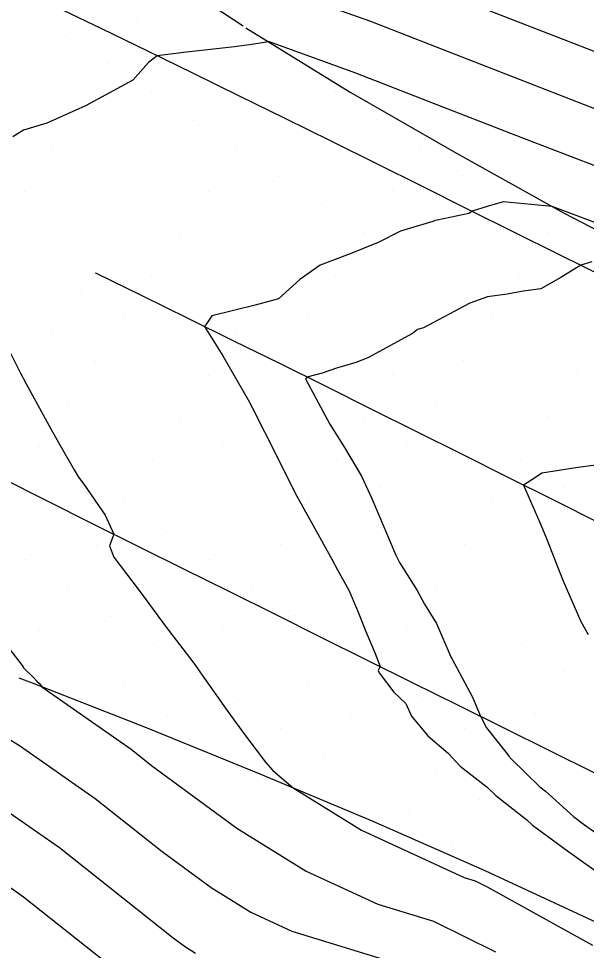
# Model space of a CAD drawing. Extents: x 2354170 to 2357230, y 866100 to 868290.
# Drawn here: x 2355442.23 to 2355470.03, y 867300.83 to 867346.45 of the extents above; entities that cross this region are included whole.
import ezdxf

# ---------------------------------------------------------------- set-up
doc = ezdxf.new("R2010")
doc.units = 0
for name, color, linetype in [('Default', 7, 'Continuous'), ('DTM Contours Minor', 7, 'Continuous'), ('Exist DTM Breakline', 7, 'Continuous'), ('Exist DTM Scan Elevation Point', 7, 'Continuous'), ('Exist Roads EOP', 7, 'Continuous')]:
    doc.layers.add(name, color=color, linetype=linetype)

msp = doc.modelspace()

# ---------------------------------------------------------------- linework, layer by layer
at = {"layer": 'Default'}
for points in [[(2355476.055, 867342.653), (2355462.118, 867348.075)], [(2355471.487, 867341.624), (2355462.688, 867345.047), (2355459.477, 867346.301), (2355455.484, 867347.734)], [(2355471.675, 867338.763), (2355466.919, 867340.594), (2355463.258, 867342.018), (2355458.736, 867343.785), (2355454.454, 867345.322), (2355454.345, 867345.294), (2355453.555, 867345.161), (2355453.269, 867345.127), (2355452.913, 867345.082), (2355452.8, 867345.069), (2355450.298, 867344.798), (2355450.189, 867344.768), (2355449.008, 867344.634), (2355448.58, 867344.306), (2355447.823, 867343.438), (2355445.528, 867342.201), (2355445.313, 867342.101), (2355445.172, 867342.03), (2355443.608, 867341.336), (2355442.467, 867340.986), (2355441.941, 867340.664)], [(2355474.573, 867334.917), (2355469, 867337.005), (2355468.345, 867337.257), (2355465.951, 867337.482), (2355465.911, 867337.466), (2355465.169, 867337.247), (2355464.439, 867337.016), (2355464.276, 867336.91), (2355462.722, 867336.578), (2355462.621, 867336.561), (2355462.513, 867336.523), (2355460.922, 867336.049), (2355459.83, 867335.494), (2355458.461, 867334.93), (2355456.987, 867334.377), (2355455.993, 867333.672), (2355454.953, 867332.725), (2355453.801, 867332.418), (2355451.683, 867331.891), (2355451.423, 867331.509), (2355451.323, 867331.376), (2355452.232, 867329.937), (2355453.531, 867327.671), (2355453.562, 867327.601), (2355453.583, 867327.557), (2355453.66, 867327.415), (2355454.884, 867324.993), (2355455.776, 867323.188), (2355456.054, 867322.696), (2355456.193, 867322.44), (2355456.642, 867321.627), (2355457.559, 867319.974), (2355457.84, 867319.452), (2355458.397, 867318.456), (2355458.772, 867317.579), (2355458.846, 867317.389), (2355459.233, 867316.436), (2355459.681, 867315.364), (2355459.936, 867314.724), (2355459.835, 867314.526), (2355459.874, 867314.412), (2355460.594, 867313.467), (2355461.19, 867312.911), (2355461.468, 867312.29), (2355462.262, 867311.332), (2355463.264, 867310.474), (2355463.842, 867309.85), (2355465.165, 867308.816), (2355465.59, 867308.402), (2355467.108, 867307.222), (2355467.391, 867306.964), (2355469.103, 867305.707), (2355470.982, 867304.366)], [(2355441.141, 867331.406), (2355442.322, 867329.092), (2355442.398, 867328.935), (2355442.447, 867328.849), (2355442.599, 867328.573), (2355443.804, 867326.37), (2355444.185, 867325.691), (2355444.947, 867324.357), (2355445.158, 867324.004), (2355445.413, 867323.65), (2355446.459, 867322.136), (2355446.889, 867321.206), (2355446.674, 867320.641), (2355446.88, 867320.081), (2355447.821, 867318.848), (2355448.324, 867318.181), (2355449.406, 867316.713), (2355450.799, 867314.884), (2355451.008, 867314.603), (2355451.093, 867314.469), (2355451.33, 867314.139), (2355452.556, 867312.412), (2355453.351, 867311.321), (2355454.317, 867310.041), (2355454.675, 867309.628), (2355455.662, 867308.784), (2355459.008, 867306.712), (2355464.036, 867304.398), (2355464.574, 867304.234), (2355465.175, 867303.937), (2355470.33, 867301.079)], [(2355470.474, 867324.577), (2355469.511, 867324.447), (2355467.844, 867324.197), (2355467.535, 867323.979), (2355466.953, 867323.606), (2355467.741, 867321.783), (2355468.044, 867321.067), (2355468.876, 867318.957), (2355469.756, 867316.936), (2355470.114, 867316.297)], [(2355441.746, 867315.63), (2355442.452, 867314.703), (2355442.468, 867314.66), (2355442.944, 867314.196), (2355443.124, 867314.011), (2355443.24, 867313.89), (2355443.362, 867313.725), (2355447.731, 867310.676), (2355448.728, 867309.885), (2355452.906, 867306.807), (2355456.301, 867304.704), (2355459.822, 867303.084), (2355462.54, 867302.253), (2355465.581, 867300.754)], [(2355441.767, 867311.167), (2355442.263, 867310.859), (2355445.978, 867308.266), (2355449.262, 867305.66), (2355451.652, 867303.899), (2355453.594, 867302.697), (2355455.608, 867301.77), (2355460.507, 867300.272)], [(2355441.595, 867307.691), (2355444.225, 867305.856), (2355449.797, 867301.435), (2355450.398, 867300.992), (2355450.887, 867300.689)], [(2355440.927, 867304.524), (2355442.472, 867303.446), (2355446.797, 867300.014)]]:
    msp.add_lwpolyline(points, dxfattribs=at)
at = {"layer": 'DTM Contours Minor'}
for points in [[(2355476.055, 867342.653), (2355462.118, 867348.075)], [(2355470.297, 867334.533), (2355469.763, 867334.371), (2355468.774, 867333.769), (2355467.795, 867333.222), (2355466.935, 867333.096), (2355466.148, 867332.957), (2355465.187, 867332.819), (2355464.327, 867332.519), (2355462.057, 867331.304), (2355461.759, 867331.22), (2355461.514, 867331.024), (2355459.317, 867329.838), (2355458.73, 867329.603), (2355457.796, 867329.326), (2355457.082, 867329.085), (2355456.41, 867328.912), (2355456.374, 867328.879), (2355456.267, 867328.805), (2355456.786, 867327.867), (2355457.464, 867326.591), (2355458.188, 867325.456), (2355459.019, 867324.04), (2355459.523, 867322.944), (2355460.413, 867320.829), (2355460.691, 867320.177), (2355460.869, 867319.818), (2355461.738, 867318.442), (2355462.096, 867317.771), (2355462.689, 867316.831), (2355463.394, 867315.201), (2355463.408, 867315.174), (2355463.435, 867315.123), (2355464.446, 867313.226), (2355464.849, 867312.286), (2355465.137, 867311.714), (2355466.145, 867310.448), (2355466.229, 867310.332), (2355466.358, 867310.191), (2355467.744, 867308.84), (2355468.031, 867308.617), (2355469.396, 867307.373), (2355469.941, 867306.973), (2355470.538, 867306.547)], [(2355441.767, 867311.167), (2355442.263, 867310.859), (2355445.978, 867308.266), (2355449.262, 867305.66), (2355451.652, 867303.899), (2355453.594, 867302.697), (2355455.608, 867301.77), (2355460.507, 867300.272)]]:
    msp.add_lwpolyline(points, dxfattribs=at)
at = {"layer": 'Exist DTM Breakline'}
for points in [[(2355444.03, 867347.05), (2355446.28, 867345.959), (2355448.529, 867344.867), (2355450.776, 867343.773), (2355453.022, 867342.675), (2355455.266, 867341.573), (2355457.508, 867340.465), (2355459.747, 867339.353), (2355461.985, 867338.239), (2355464.222, 867337.124), (2355466.46, 867336.01), (2355468.699, 867334.898), (2355470.94, 867333.789)], [(2355470.67, 867321.745), (2355468.435, 867322.865), (2355466.199, 867323.983), (2355463.963, 867325.101), (2355461.726, 867326.217), (2355459.488, 867327.332), (2355457.25, 867328.445), (2355455.01, 867329.555), (2355452.769, 867330.663), (2355450.526, 867331.768), (2355448.282, 867332.87), (2355446.036, 867333.967), (2355445.989, 867333.99)], [(2355441.362, 867323.975), (2355443.596, 867322.853), (2355445.831, 867321.734), (2355448.068, 867320.617), (2355450.306, 867319.503), (2355452.545, 867318.391), (2355454.784, 867317.28), (2355457.024, 867316.169), (2355459.263, 867315.057), (2355461.503, 867313.946), (2355463.742, 867312.835), (2355465.982, 867311.723), (2355468.221, 867310.612), (2355470.46, 867309.499)]]:
    msp.add_lwpolyline(points, dxfattribs=at)
at = {"layer": 'Exist DTM Scan Elevation Point'}
for p, q in [((2355448.007, 867346.314), (2355448.007, 867346.314)), ((2355444.542, 867345.608), (2355444.542, 867345.608)), ((2355450.092, 867344.934), (2355450.092, 867344.934)), ((2355446.627, 867344.229), (2355446.627, 867344.229)), ((2355443.163, 867343.523), (2355443.163, 867343.523)), ((2355452.177, 867343.555), (2355452.177, 867343.555)), ((2355448.712, 867342.849), (2355448.712, 867342.849)), ((2355457.726, 867342.881), (2355457.726, 867342.881)), ((2355445.248, 867342.144), (2355445.248, 867342.144)), ((2355454.262, 867342.176), (2355454.262, 867342.176)), ((2355450.797, 867341.47), (2355450.797, 867341.47)), ((2355459.811, 867341.502), (2355459.811, 867341.502)), ((2355447.333, 867340.764), (2355447.333, 867340.764)), ((2355456.347, 867340.796), (2355456.347, 867340.796)), ((2355461.896, 867340.122), (2355461.896, 867340.122)), ((2355443.868, 867340.059), (2355443.868, 867340.059)), ((2355452.882, 867340.091), (2355452.882, 867340.091)), ((2355449.418, 867339.385), (2355449.418, 867339.385)), ((2355458.432, 867339.417), (2355458.432, 867339.417)), ((2355463.981, 867338.743), (2355463.981, 867338.743)), ((2355445.953, 867338.679), (2355445.953, 867338.679)), ((2355454.967, 867338.711), (2355454.967, 867338.711)), ((2355442.489, 867337.974), (2355442.489, 867337.974)), ((2355451.503, 867338.006), (2355451.503, 867338.006)), ((2355460.517, 867338.037), (2355460.517, 867338.037)), ((2355466.066, 867337.363), (2355466.066, 867337.363)), ((2355448.038, 867337.3), (2355448.038, 867337.3)), ((2355457.052, 867337.332), (2355457.052, 867337.332)), ((2355444.574, 867336.595), (2355444.574, 867336.595)), ((2355453.588, 867336.626), (2355453.588, 867336.626)), ((2355462.602, 867336.658), (2355462.602, 867336.658)), ((2355450.123, 867335.921), (2355450.123, 867335.921)), ((2355459.137, 867335.952), (2355459.137, 867335.952)), ((2355468.151, 867335.984), (2355468.151, 867335.984)), ((2355446.659, 867335.215), (2355446.659, 867335.215)), ((2355455.673, 867335.247), (2355455.673, 867335.247)), ((2355464.687, 867335.278), (2355464.687, 867335.278)), ((2355443.194, 867334.51), (2355443.194, 867334.51)), ((2355452.208, 867334.541), (2355452.208, 867334.541)), ((2355461.222, 867334.573), (2355461.222, 867334.573)), ((2355448.744, 867333.836), (2355448.744, 867333.836)), ((2355457.758, 867333.867), (2355457.758, 867333.867)), ((2355466.772, 867333.899), (2355466.772, 867333.899)), ((2355445.279, 867333.13), (2355445.279, 867333.13)), ((2355454.293, 867333.162), (2355454.293, 867333.162)), ((2355463.307, 867333.193), (2355463.307, 867333.193)), ((2355450.829, 867332.456), (2355450.829, 867332.456)), ((2355459.843, 867332.488), (2355459.843, 867332.488)), ((2355468.857, 867332.52), (2355468.857, 867332.52)), ((2355447.364, 867331.751), (2355447.364, 867331.751)), ((2355456.378, 867331.782), (2355456.378, 867331.782)), ((2355465.392, 867331.814), (2355465.392, 867331.814)), ((2355443.9, 867331.045), (2355443.9, 867331.045)), ((2355452.914, 867331.077), (2355452.914, 867331.077)), ((2355461.928, 867331.108), (2355461.928, 867331.108)), ((2355449.449, 867330.371), (2355449.449, 867330.371)), ((2355458.463, 867330.403), (2355458.463, 867330.403)), ((2355467.477, 867330.435), (2355467.477, 867330.435)), ((2355445.985, 867329.666), (2355445.985, 867329.666)), ((2355454.999, 867329.697), (2355454.999, 867329.697)), ((2355464.013, 867329.729), (2355464.013, 867329.729)), ((2355442.521, 867328.96), (2355442.521, 867328.96)), ((2355451.534, 867328.992), (2355451.534, 867328.992)), ((2355460.548, 867329.023), (2355460.548, 867329.023)), ((2355469.562, 867329.055), (2355469.562, 867329.055)), ((2355448.07, 867328.286), (2355448.07, 867328.286)), ((2355457.084, 867328.318), (2355457.084, 867328.318)), ((2355466.098, 867328.35), (2355466.098, 867328.35)), ((2355444.606, 867327.581), (2355444.606, 867327.581)), ((2355453.619, 867327.612), (2355453.619, 867327.612)), ((2355462.633, 867327.644), (2355462.633, 867327.644)), ((2355450.155, 867326.907), (2355450.155, 867326.907)), ((2355459.169, 867326.938), (2355459.169, 867326.938)), ((2355468.183, 867326.97), (2355468.183, 867326.97)), ((2355446.691, 867326.201), (2355446.691, 867326.201)), ((2355455.704, 867326.233), (2355455.704, 867326.233)), ((2355464.718, 867326.265), (2355464.718, 867326.265)), ((2355443.226, 867325.496), (2355443.226, 867325.496)), ((2355452.24, 867325.527), (2355452.24, 867325.527)), ((2355461.254, 867325.559), (2355461.254, 867325.559)), ((2355448.776, 867324.822), (2355448.776, 867324.822)), ((2355457.789, 867324.854), (2355457.789, 867324.854)), ((2355466.803, 867324.885), (2355466.803, 867324.885)), ((2355454.325, 867324.148), (2355454.325, 867324.148)), ((2355463.339, 867324.18), (2355463.339, 867324.18)), ((2355445.311, 867324.116), (2355445.311, 867324.116)), ((2355450.861, 867323.442), (2355450.861, 867323.442)), ((2355459.874, 867323.474), (2355459.874, 867323.474)), ((2355468.888, 867323.506), (2355468.888, 867323.506)), ((2355456.41, 867322.769), (2355456.41, 867322.769)), ((2355465.424, 867322.8), (2355465.424, 867322.8)), ((2355447.396, 867322.737), (2355447.396, 867322.737)), ((2355443.932, 867322.031), (2355443.932, 867322.031)), ((2355452.946, 867322.063), (2355452.946, 867322.063)), ((2355461.959, 867322.095), (2355461.959, 867322.095)), ((2355458.495, 867321.389), (2355458.495, 867321.389)), ((2355467.509, 867321.421), (2355467.509, 867321.421)), ((2355449.481, 867321.357), (2355449.481, 867321.357)), ((2355446.017, 867320.652), (2355446.017, 867320.652)), ((2355455.031, 867320.684), (2355455.031, 867320.684)), ((2355464.044, 867320.715), (2355464.044, 867320.715)), ((2355469.594, 867320.041), (2355469.594, 867320.041)), ((2355442.552, 867319.946), (2355442.552, 867319.946)), ((2355451.566, 867319.978), (2355451.566, 867319.978)), ((2355460.58, 867320.01), (2355460.58, 867320.01)), ((2355448.102, 867319.272), (2355448.102, 867319.272)), ((2355457.116, 867319.304), (2355457.116, 867319.304)), ((2355466.129, 867319.336), (2355466.129, 867319.336)), ((2355444.637, 867318.567), (2355444.637, 867318.567)), ((2355453.651, 867318.599), (2355453.651, 867318.599)), ((2355462.665, 867318.63), (2355462.665, 867318.63)), ((2355450.187, 867317.893), (2355450.187, 867317.893)), ((2355459.2, 867317.925), (2355459.2, 867317.925)), ((2355468.214, 867317.956), (2355468.214, 867317.956)), ((2355446.722, 867317.187), (2355446.722, 867317.187)), ((2355455.736, 867317.219), (2355455.736, 867317.219)), ((2355464.75, 867317.251), (2355464.75, 867317.251)), ((2355443.258, 867316.482), (2355443.258, 867316.482)), ((2355452.272, 867316.514), (2355452.272, 867316.514)), ((2355461.285, 867316.545), (2355461.285, 867316.545)), ((2355448.807, 867315.808), (2355448.807, 867315.808)), ((2355457.821, 867315.84), (2355457.821, 867315.84)), ((2355466.835, 867315.871), (2355466.835, 867315.871)), ((2355445.343, 867315.102), (2355445.343, 867315.102)), ((2355454.357, 867315.134), (2355454.357, 867315.134)), ((2355463.37, 867315.166), (2355463.37, 867315.166)), ((2355450.892, 867314.429), (2355450.892, 867314.429)), ((2355459.906, 867314.46), (2355459.906, 867314.46)), ((2355468.92, 867314.492), (2355468.92, 867314.492)), ((2355447.428, 867313.723), (2355447.428, 867313.723)), ((2355456.442, 867313.755), (2355456.442, 867313.755)), ((2355465.455, 867313.786), (2355465.455, 867313.786)), ((2355452.977, 867313.049), (2355452.977, 867313.049)), ((2355461.991, 867313.081), (2355461.991, 867313.081)), ((2355449.513, 867312.344), (2355449.513, 867312.344)), ((2355458.527, 867312.375), (2355458.527, 867312.375)), ((2355467.54, 867312.407), (2355467.54, 867312.407)), ((2355455.062, 867311.67), (2355455.062, 867311.67)), ((2355464.076, 867311.701), (2355464.076, 867311.701)), ((2355451.598, 867310.964), (2355451.598, 867310.964)), ((2355460.612, 867310.996), (2355460.612, 867310.996)), ((2355469.625, 867311.028), (2355469.625, 867311.028)), ((2355457.147, 867310.29), (2355457.147, 867310.29)), ((2355466.161, 867310.322), (2355466.161, 867310.322)), ((2355462.697, 867309.616), (2355462.697, 867309.616)), ((2355459.232, 867308.911), (2355459.232, 867308.911)), ((2355468.246, 867308.943), (2355468.246, 867308.943)), ((2355464.782, 867308.237), (2355464.782, 867308.237)), ((2355461.317, 867307.531), (2355461.317, 867307.531)), ((2355466.867, 867306.858), (2355466.867, 867306.858)), ((2355463.402, 867306.152), (2355463.402, 867306.152)), ((2355468.952, 867305.478), (2355468.952, 867305.478))]:
    msp.add_line(p, q, dxfattribs=at)
at = {"layer": 'Exist Roads EOP'}
for points in [[(2355451.744, 867347.061), (2355453.22, 867346.089)], [(2355453.356, 867346), (2355458.46, 867342.846), (2355463.664, 867339.861), (2355468.908, 867336.944), (2355474.23, 867334.174)], [(2355481.383, 867297.104), (2355475.935, 867299.617), (2355470.517, 867302.195), (2355465.075, 867304.722), (2355459.583, 867307.138), (2355454.051, 867309.46), (2355448.495, 867311.725), (2355442.904, 867313.903), (2355442.245, 867314.146)]]:
    msp.add_lwpolyline(points, dxfattribs=at)

doc.saveas('drawing.dxf')
